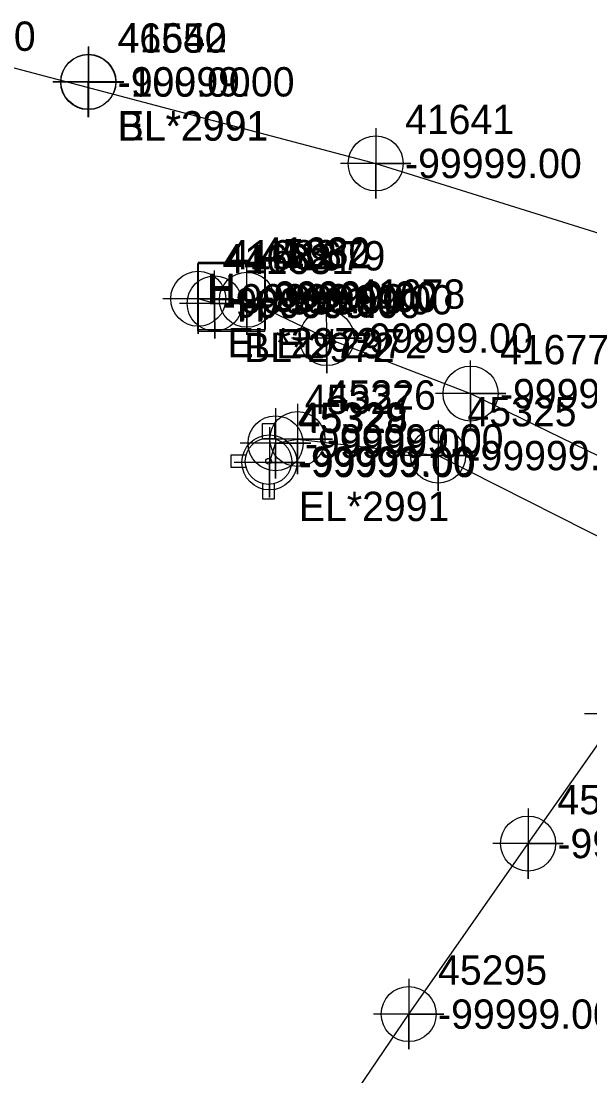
# Model space of a CAD drawing. Extents: x 2083698 to 2094313, y 743246 to 752873.
# Drawn here: x 2093305.1 to 2093353.5, y 743882.5 to 743972.5 of the extents above; entities that cross this region are included whole.
import ezdxf

# ---------------------------------------------------------------- set-up
doc = ezdxf.new("R2010")
doc.units = 0
for name, color, linetype in [('COGO Default Point Number', 7, 'Continuous'), ('Exist Property Iron Pin CELL', 7, 'Continuous'), ('Exist Property Iron Pin Cogo Elevation', 7, 'Continuous'), ('Exist Property Iron Pin Cogo Number', 7, 'Continuous'), ('Exist Property Line', 7, 'Continuous'), ('Exist Right of Way Easement Line Leader', 7, 'Continuous'), ('Exist Right of Way Easement Line Text', 7, 'Continuous'), ('Exist Right of Way Line', 7, 'Continuous'), ('Exist Right of Way Line Leader', 7, 'Continuous'), ('Exist Right of Way Line Text', 7, 'Continuous'), ('Exist Right of Way Width CELL', 7, 'Continuous'), ('Exist Utilities Power Joint Use Telephone Cogo Elevation', 7, 'Continuous'), ('Exist Utilities Power Joint Use Telephone Cogo Number', 7, 'Continuous'), ('Exist Utilities Telephone UG Conduit SUE LOS B', 7, 'Continuous'), ('Exist Utilities Water UG Line SUE LOS B', 7, 'Continuous'), ('Raster_Level_1', 7, 'Continuous'), ('Scratch_Level_2', 7, 'Continuous'), ('Scratch_Level_3', 7, 'Continuous')]:
    doc.layers.add(name, color=color, linetype=linetype)

msp = doc.modelspace()

# ---------------------------------------------------------------- linework, layer by layer
at = {"layer": 'COGO Default Point Number'}
for points in [[(2093310.777, 743970.258), (2093310.777, 743964.258), (2093310.777, 743967.258), (2093313.777, 743967.258), (2093307.777, 743967.258)], [(2093310.802, 743970.28), (2093310.802, 743964.28), (2093310.802, 743967.28), (2093313.802, 743967.28), (2093307.802, 743967.28)], [(2093335.27, 743963.323), (2093335.27, 743957.323), (2093335.27, 743960.323), (2093338.27, 743960.323), (2093332.27, 743960.323)], [(2093328.602, 743939.834), (2093328.602, 743933.834), (2093328.602, 743936.834), (2093331.602, 743936.834), (2093325.602, 743936.834)], [(2093326.738, 743939.466), (2093326.738, 743933.466), (2093326.738, 743936.466), (2093329.738, 743936.466), (2093323.738, 743936.466)], [(2093340.583, 743938.421), (2093340.583, 743932.421), (2093340.583, 743935.421), (2093343.583, 743935.421), (2093337.583, 743935.421)], [(2093326.222, 743937.838), (2093326.222, 743931.838), (2093326.222, 743934.838), (2093329.222, 743934.838), (2093323.222, 743934.838)], [(2093356.054, 743916.412), (2093356.054, 743910.412), (2093356.054, 743913.412), (2093359.054, 743913.412), (2093353.054, 743913.412)], [(2093348.253, 743905.354), (2093348.253, 743899.354), (2093348.253, 743902.354), (2093351.253, 743902.354), (2093345.253, 743902.354)], [(2093338.082, 743890.815), (2093338.082, 743884.815), (2093338.082, 743887.815), (2093341.082, 743887.815), (2093335.082, 743887.815)]]:
    msp.add_lwpolyline(points, dxfattribs=at)
for centre in [(2093310.777, 743967.258), (2093310.802, 743967.28), (2093335.27, 743960.323), (2093328.602, 743936.834), (2093326.738, 743936.466), (2093326.222, 743934.838), (2093340.583, 743935.421), (2093348.253, 743902.354), (2093338.082, 743887.815)]:
    msp.add_circle(centre, 2.344, dxfattribs=at)
at = {"layer": 'Exist Property Iron Pin CELL'}
for p, q in [((2093320.1, 743951.758), (2093320.1, 743946.032)), ((2093325.825, 743951.758), (2093320.1, 743951.758)), ((2093320.156, 743951.88), (2093320.156, 743946.155)), ((2093325.88, 743951.88), (2093320.156, 743951.88)), ((2093325.825, 743946.032), (2093325.825, 743951.758)), ((2093325.88, 743946.155), (2093325.88, 743951.88)), ((2093322.962, 743948.895), (2093322.962, 743948.895)), ((2093323.018, 743949.017), (2093323.018, 743949.017)), ((2093320.156, 743946.155), (2093325.88, 743946.155)), ((2093320.1, 743946.032), (2093325.825, 743946.032))]:
    msp.add_line(p, q, dxfattribs=at)
at = {"layer": 'Exist Right of Way Line Text'}
for points in [[(2093320.116, 743951.604), (2093320.149, 743945.789), (2093320.132, 743948.789), (2093323.149, 743948.789), (2093317.149, 743948.789)], [(2093324.265, 743951.517), (2093324.298, 743945.702), (2093324.281, 743948.702), (2093327.298, 743948.702), (2093321.298, 743948.702)], [(2093321.52, 743951.206), (2093321.553, 743945.391), (2093321.536, 743948.391), (2093324.553, 743948.391), (2093318.553, 743948.391)], [(2093331.065, 743948.252), (2093331.098, 743942.437), (2093331.081, 743945.437), (2093334.098, 743945.437), (2093328.098, 743945.437)], [(2093343.324, 743943.519), (2093343.357, 743937.704), (2093343.34, 743940.704), (2093346.357, 743940.704), (2093340.357, 743940.704)]]:
    msp.add_lwpolyline(points, dxfattribs=at)
for centre in [(2093320.149, 743948.789), (2093321.553, 743948.391), (2093324.298, 743948.702), (2093331.098, 743945.437), (2093343.357, 743940.704)]:
    msp.add_circle(centre, 2.344, dxfattribs=at)
at = {"layer": 'Exist Utilities Telephone UG Conduit SUE LOS B'}
msp.add_line((2093321.553, 743948.391), (2093320.149, 743948.789), dxfattribs=at)
msp.add_lwpolyline([(2093324.298, 743948.702), (2093331.098, 743945.437), (2093343.357, 743940.704), (2093356.524, 743934.294), (2093366.841, 743929.014), (2093384.313, 743921.553), (2093404.326, 743913.579), (2093426.278, 743903.987), (2093446.838, 743894.826), (2093474.721, 743882.568), (2093493.377, 743872.697), (2093510.027, 743865.479), (2093529.936, 743856.698), (2093545.636, 743848.497), (2093554.164, 743844.452), (2093555.748, 743843.358)], dxfattribs=at)
at = {"layer": 'Exist Utilities Water UG Line SUE LOS B'}
for points in [[(2093315.922, 743854.917), (2093329.564, 743875.243), (2093338.082, 743887.815), (2093348.253, 743902.354), (2093356.054, 743913.412), (2093362.104, 743921.995), (2093364.499, 743925.798), (2093369.348, 743931.065), (2093375.976, 743938.323), (2093381.962, 743945.774), (2093388.905, 743955.487), (2093395.182, 743965.294), (2093398.47, 743970.561)], [(2093301.621, 743969.213), (2093335.27, 743960.323), (2093367.083, 743950.37), (2093388.861, 743942.654), (2093404.375, 743937.041), (2093423.807, 743928.987), (2093453.608, 743916.174), (2093475.2, 743907.034), (2093494.404, 743898.433), (2093527.706, 743885.555), (2093539.867, 743878.662), (2093540.828, 743878.085)], [(2093326.222, 743934.838), (2093326.738, 743936.466), (2093328.602, 743936.834), (2093340.583, 743935.421), (2093358.332, 743926.453), (2093361.136, 743926.053), (2093363.639, 743924.636)]]:
    msp.add_lwpolyline(points, dxfattribs=at)
at = {"layer": 'Raster_Level_1'}
msp.add_line((2093326.142, 743934.943), (2093326.142, 743934.943), dxfattribs=at)
for points in [[(2093325.63, 743936.856), (2093325.63, 743938.143), (2093326.654, 743938.143), (2093326.654, 743936.831)], [(2093324.23, 743935.456), (2093322.942, 743935.456), (2093322.942, 743934.431), (2093324.23, 743934.431)], [(2093325.63, 743933.03), (2093325.63, 743931.743), (2093326.654, 743931.743), (2093326.654, 743933.056)]]:
    msp.add_lwpolyline(points, dxfattribs=at)
for radius in [1.977, 0.243]:
    msp.add_circle((2093326.142, 743934.943), radius, dxfattribs=at)

# ---------------------------------------------------------------- texts
at = {"layer": 'Exist Property Iron Pin CELL'}
for p in [(2093320.878, 743948.303), (2093320.934, 743948.425), (2093323.45, 743946.838), (2093323.506, 743946.96)]:
    msp.add_text('H', height=2.5, dxfattribs=at).set_placement(p)
at = {"layer": 'Exist Property Iron Pin Cogo Elevation'}
for p in [(2093325.462, 743947.645), (2093325.518, 743947.767)]:
    msp.add_text('-99999.00', height=2.5, dxfattribs=at).set_placement(p)
at = {"layer": 'Exist Property Iron Pin Cogo Number'}
for s, p in [('45332', (2093325.462, 743951.395)), ('41680', (2093325.518, 743951.517))]:
    msp.add_text(s, height=2.5, dxfattribs=at).set_placement(p)
at = {"layer": 'Exist Property Line'}
for s, p in [('-100.00', (2093294.965, 743969.918)), ('-99999.00', (2093313.302, 743966.03)), ('-100.00', (2093313.277, 743966.008)), ('-99999.00', (2093337.77, 743959.073)), ('-99999.00', (2093331.102, 743935.584)), ('-99999.00', (2093329.238, 743935.216)), ('-99999.00', (2093343.083, 743934.171)), ('-99999.00', (2093328.722, 743933.588)), ('-99999.00', (2093350.753, 743901.104)), ('-99999.00', (2093340.582, 743886.565))]:
    msp.add_text(s, height=2.5, dxfattribs=at).set_placement(p)
at = {"layer": 'Exist Right of Way Easement Line Leader'}
msp.add_text('-99999.00', height=2.5, dxfattribs=at).set_placement((2093328.642, 743933.693))
at = {"layer": 'Exist Right of Way Easement Line Text'}
msp.add_text('45329', height=2.5, dxfattribs=at).set_placement((2093328.642, 743937.443))
at = {"layer": 'Exist Right of Way Line'}
for s, p in [('46550', (2093313.277, 743969.758)), ('41642', (2093313.302, 743969.78)), ('41641', (2093337.77, 743962.823)), ('45326', (2093331.102, 743939.334)), ('45327', (2093329.238, 743938.966)), ('45328', (2093328.722, 743937.338)), ('45325', (2093343.083, 743937.921)), ('45296', (2093350.753, 743904.854)), ('45295', (2093340.582, 743890.315))]:
    msp.add_text(s, height=2.5, dxfattribs=at).set_placement(p)
at = {"layer": 'Exist Right of Way Line Leader'}
for s, p in [('41682', (2093322.649, 743951.289)), ('41681', (2093324.053, 743950.891)), ('41679', (2093326.798, 743951.202)), ('41678', (2093333.598, 743947.937)), ('41677', (2093345.857, 743943.204))]:
    msp.add_text(s, height=2.5, dxfattribs=at).set_placement(p)
at = {"layer": 'Exist Right of Way Width CELL'}
for s, p in [('BL*2991', (2093313.277, 743962.258)), ('EL*2991', (2093313.302, 743962.28)), ('EL*2991', (2093328.722, 743929.838))]:
    msp.add_text(s, height=2.5, dxfattribs=at).set_placement(p)
at = {"layer": 'Exist Utilities Power Joint Use Telephone Cogo Elevation'}
msp.add_text('-99999.00', height=2.5, dxfattribs=at).set_placement((2093322.223, 743947.193))
at = {"layer": 'Exist Utilities Power Joint Use Telephone Cogo Number'}
msp.add_text('41683', height=2.5, dxfattribs=at).set_placement((2093322.223, 743950.943))
at = {"layer": 'Scratch_Level_2'}
for p in [(2093322.649, 743947.539), (2093324.053, 743947.141), (2093326.798, 743947.452), (2093333.598, 743944.187), (2093345.857, 743939.454)]:
    msp.add_text('-99999.00', height=2.5, dxfattribs=at).set_placement(p)
at = {"layer": 'Scratch_Level_3'}
for s, p in [('EL*2972', (2093322.649, 743943.789)), ('EL*2972', (2093326.798, 743943.702)), ('BL*2972', (2093324.053, 743943.391))]:
    msp.add_text(s, height=2.5, dxfattribs=at).set_placement(p)

doc.saveas('drawing.dxf')
